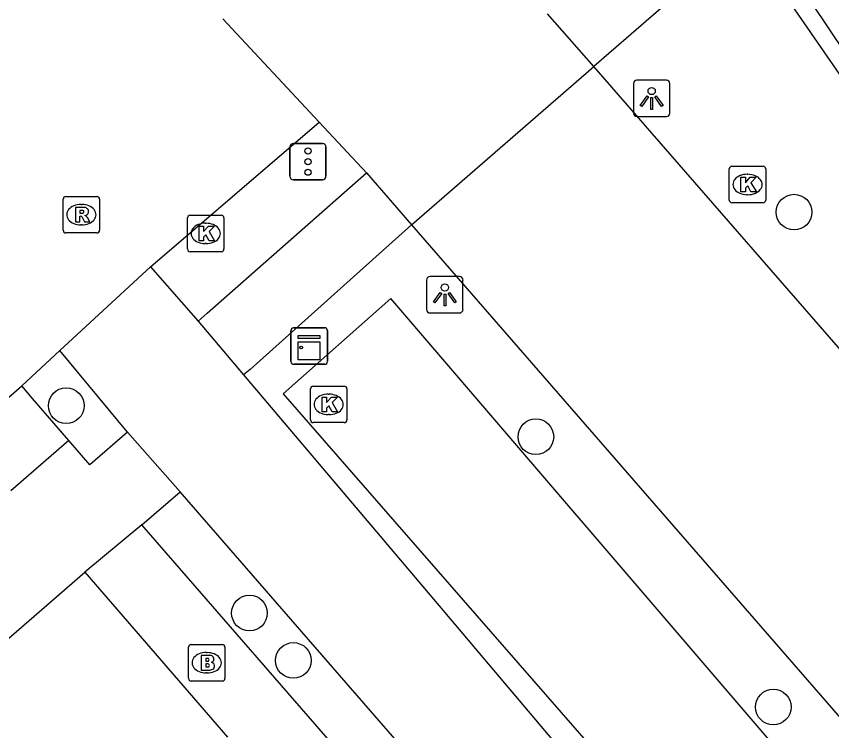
# Model space of a CAD drawing. Extents: x 155888 to 156864, y 383882 to 384671.
# Drawn here: x 156243.57 to 156265.92, y 384330.24 to 384349.83 of the extents above; entities that cross this region are included whole.
import ezdxf

# ---------------------------------------------------------------- set-up
doc = ezdxf.new("R2010")
doc.units = 0
for name, color, linetype in [('IMGEO_Boom', 7, 'Continuous'), ('IMGEO_Brandkraan', 7, 'Continuous'), ('IMGEO_Fietspad_gesloten', 7, 'Continuous'), ('IMGEO_Greppel_droge_sloot', 7, 'Continuous'), ('IMGEO_Kast', 7, 'Continuous'), ('IMGEO_Kolk', 7, 'Continuous'), ('IMGEO_Lichtpunt', 7, 'Continuous'), ('IMGEO_OVBaan_gesloten', 7, 'Continuous'), ('IMGEO_Rijbaan_lokaal_gesloten', 7, 'Continuous'), ('IMGEO_Rijbaan_lokaal_open', 7, 'Continuous'), ('IMGEO_Rioolput', 7, 'Continuous'), ('IMGEO_Verkeersregelinstallatiepaal', 7, 'Continuous'), ('IMGEO_Voetpad_open', 7, 'Continuous')]:
    doc.layers.add(name, color=color, linetype=linetype)

msp = doc.modelspace()

# ---------------------------------------------------------------- linework, layer by layer
at = {"layer": 'IMGEO_Boom'}
for centre in [(156264.885, 384344.46), (156244.939, 384339.153), (156257.809, 384338.302), (156249.96, 384333.468), (156251.164, 384332.169), (156264.316, 384330.891)]:
    msp.add_circle(centre, 0.489, dxfattribs=at)
at = {"layer": 'IMGEO_Brandkraan'}
for p, q in [((156248.363, 384332.605), (156249.215, 384332.605)), ((156248.288, 384331.679), (156248.288, 384332.531)), ((156248.776, 384332.385), (156248.801, 384332.385)), ((156249.289, 384332.531), (156249.289, 384331.679)), ((156248.799, 384331.825), (156248.774, 384331.825)), ((156249.215, 384331.605), (156248.363, 384331.605))]:
    msp.add_line(p, q, dxfattribs=at)
for points in [[(156248.363, 384332.605), (156249.215, 384332.605)], [(156248.288, 384331.679), (156248.288, 384332.531)], [(156249.289, 384332.531), (156249.289, 384331.679)], [(156248.636, 384332.305), (156248.636, 384331.905), (156248.849, 384331.905)], [(156248.867, 384332.305), (156248.636, 384332.305)], [(156248.815, 384332.224), (156248.761, 384332.224), (156248.761, 384332.148)], [(156248.761, 384332.148), (156248.814, 384332.148)], [(156248.823, 384332.072), (156248.761, 384332.072), (156248.761, 384331.991)], [(156248.761, 384331.991), (156248.823, 384331.991)], [(156249.215, 384331.605), (156248.363, 384331.605)]]:
    msp.add_lwpolyline(points, dxfattribs=at)
for centre, radius, start, end in [((156248.365, 384332.529), 0.0765, 91.552, 178.448), ((156248.365, 384332.529), 0.0765, 91.552, 178.448), ((156249.213, 384332.529), 0.0765, 1.552, 88.448), ((156249.213, 384332.529), 0.0765, 1.552, 88.448), ((156248.816, 384332.186), 0.0379, 267.8285, 90.9355), ((156248.871, 384332.16), 0.145, 59.4692, 91.5367), ((156248.896, 384332.207), 0.0922, 285.5137, 58.1501), ((156248.901, 384332.015), 0.105, 301.3115, 78.989), ((156248.824, 384332.031), 0.0404, 269.8759, 90.5077), ((156248.855, 384332.156), 0.251, 268.6676, 293.5347), ((156248.365, 384331.681), 0.0765, 181.552, 268.448), ((156248.365, 384331.681), 0.0765, 181.552, 268.448), ((156249.213, 384331.681), 0.0765, 271.552, 358.448), ((156249.213, 384331.681), 0.0765, 271.552, 358.448)]:
    msp.add_arc(centre, radius, start, end, dxfattribs=at)
for centre, major_axis, ratio, start_param, end_param in [((156248.775, 384332.105), (-0.387, 0.002), 0.722429, 4.712389, 7.853982), ((156248.8, 384332.105), (-0.39, 0.002), 0.717154, 1.570796, 4.712389)]:
    msp.add_ellipse(centre, major_axis=major_axis, ratio=ratio, start_param=start_param, end_param=end_param, dxfattribs=at)
at = {"layer": 'IMGEO_Fietspad_gesloten'}
for points in [[(156247.246, 384342.959), (156248.552, 384341.467)], [(156248.552, 384341.467), (156249.797, 384339.996)], [(156246.616, 384338.427), (156244.762, 384340.663)], [(156249.797, 384339.996), (156255.055, 384333.785), (156258.691, 384329.477), (156261.912, 384325.993), (156263.306, 384324.351), (156280.478, 384304.105), (156290.275, 384292.985), (156298.297, 384283.879), (156305.293, 384275.816), (156311.875, 384268.489), (156315.179, 384264.541), (156318.171, 384261.203), (156320.09, 384258.879), (156321.923, 384256.464), (156326.364, 384251.411), (156332.796, 384244.497), (156335.908, 384240.888), (156338.817, 384237.517)], [(156248.065, 384336.788), (156246.616, 384338.427)], [(156293.476, 384284.503), (156248.065, 384336.788)]]:
    msp.add_lwpolyline(points, dxfattribs=at)
at = {"layer": 'IMGEO_Greppel_droge_sloot'}
msp.add_lwpolyline([(156368.15, 384206.984), (156368.644, 384207.432), (156368.479, 384208.305), (156348.499, 384230.919), (156348.753, 384231.201), (156332.451, 384250), (156298.666, 384288.958), (156288.071, 384302.223), (156284.501, 384306.304), (156253.839, 384342.093), (156250.888, 384339.475), (156281.665, 384304.177), (156300.438, 384282.682), (156328.888, 384250), (156346.712, 384229.424), (156347.42, 384229.84), (156366.826, 384207.656), (156368.15, 384206.984)], dxfattribs=at)
at = {"layer": 'IMGEO_Kast'}
for p, q in [((156251.172, 384341.288), (156252.013, 384341.288)), ((156252.013, 384341.288), (156251.172, 384341.288)), ((156251.097, 384340.363), (156251.097, 384341.204)), ((156251.097, 384341.204), (156251.097, 384340.363)), ((156252.097, 384341.213), (156252.097, 384340.372)), ((156252.097, 384340.372), (156252.097, 384341.213)), ((156252.022, 384340.288), (156251.181, 384340.288)), ((156251.181, 384340.288), (156252.022, 384340.288))]:
    msp.add_line(p, q, dxfattribs=at)
for points in [[(156251.292, 384341.078), (156251.892, 384341.078), (156251.892, 384340.993), (156251.292, 384340.993), (156251.292, 384341.078)], [(156251.292, 384340.903), (156251.892, 384340.903), (156251.892, 384340.414), (156251.292, 384340.414), (156251.292, 384340.903)]]:
    msp.add_lwpolyline(points, dxfattribs=at)
msp.add_circle((156251.376, 384340.752), 0.0377, dxfattribs=at)
for centre, start, end in [((156251.175, 384341.21), 92.4484, 184.2845), ((156251.175, 384341.21), 92.4484, 184.2845), ((156252.019, 384341.21), 2.4484, 94.2845), ((156252.019, 384341.21), 2.4484, 94.2845), ((156252.019, 384340.366), 272.4484, 4.2845), ((156252.019, 384340.366), 272.4484, 4.2845), ((156251.175, 384340.366), 182.4484, 274.2845), ((156251.175, 384340.366), 182.4484, 274.2845)]:
    msp.add_arc(centre, 0.0779, start, end, dxfattribs=at)
at = {"layer": 'IMGEO_Kolk'}
for p, q in [((156263.109, 384344.792), (156263.109, 384345.644)), ((156263.184, 384345.718), (156264.036, 384345.718)), ((156264.11, 384345.644), (156264.11, 384344.792)), ((156263.597, 384345.498), (156263.622, 384345.498)), ((156263.62, 384344.938), (156263.595, 384344.938)), ((156264.036, 384344.718), (156263.184, 384344.718)), ((156248.261, 384343.45), (156248.261, 384344.302)), ((156248.336, 384344.376), (156249.188, 384344.376)), ((156249.262, 384344.302), (156249.262, 384343.45)), ((156248.749, 384344.156), (156248.774, 384344.156)), ((156248.772, 384343.596), (156248.747, 384343.596)), ((156249.188, 384343.376), (156248.336, 384343.376)), ((156251.631, 384338.763), (156251.631, 384339.615)), ((156251.706, 384339.689), (156252.558, 384339.689)), ((156252.632, 384339.615), (156252.632, 384338.763)), ((156252.119, 384339.469), (156252.144, 384339.469)), ((156252.142, 384338.909), (156252.117, 384338.909)), ((156252.558, 384338.689), (156251.706, 384338.689))]:
    msp.add_line(p, q, dxfattribs=at)
for points in [[(156263.109, 384344.792), (156263.109, 384345.644)], [(156263.184, 384345.718), (156264.036, 384345.718)], [(156264.11, 384345.644), (156264.11, 384344.792)], [(156263.43, 384345.418), (156263.553, 384345.418), (156263.553, 384345.267), (156263.683, 384345.418), (156263.847, 384345.418), (156263.701, 384345.267), (156263.854, 384345.018), (156263.702, 384345.018), (156263.617, 384345.182), (156263.553, 384345.115), (156263.553, 384345.018), (156263.43, 384345.018), (156263.43, 384345.418)], [(156264.036, 384344.718), (156263.184, 384344.718)], [(156248.261, 384343.45), (156248.261, 384344.302)], [(156248.336, 384344.376), (156249.188, 384344.376)], [(156249.262, 384344.302), (156249.262, 384343.45)], [(156248.582, 384344.076), (156248.705, 384344.076), (156248.705, 384343.925), (156248.835, 384344.076), (156248.999, 384344.076), (156248.853, 384343.925), (156249.006, 384343.676), (156248.854, 384343.676), (156248.769, 384343.84), (156248.705, 384343.773), (156248.705, 384343.676), (156248.582, 384343.676), (156248.582, 384344.076)], [(156249.188, 384343.376), (156248.336, 384343.376)], [(156251.631, 384338.763), (156251.631, 384339.615)], [(156251.706, 384339.689), (156252.558, 384339.689)], [(156252.632, 384339.615), (156252.632, 384338.763)], [(156251.952, 384339.389), (156252.075, 384339.389), (156252.075, 384339.238), (156252.205, 384339.389), (156252.369, 384339.389), (156252.223, 384339.238), (156252.376, 384338.989), (156252.224, 384338.989), (156252.139, 384339.153), (156252.075, 384339.086), (156252.075, 384338.989), (156251.952, 384338.989), (156251.952, 384339.389)], [(156252.558, 384338.689), (156251.706, 384338.689)]]:
    msp.add_lwpolyline(points, dxfattribs=at)
for centre, start, end in [((156263.186, 384345.642), 91.552, 178.448), ((156263.186, 384345.642), 91.552, 178.448), ((156264.034, 384345.642), 1.552, 88.448), ((156264.034, 384345.642), 1.552, 88.448), ((156263.186, 384344.794), 181.552, 268.448), ((156263.186, 384344.794), 181.552, 268.448), ((156264.034, 384344.794), 271.552, 358.448), ((156264.034, 384344.794), 271.552, 358.448), ((156248.338, 384344.3), 91.552, 178.448), ((156248.338, 384344.3), 91.552, 178.448), ((156249.186, 384344.3), 1.552, 88.448), ((156249.186, 384344.3), 1.552, 88.448), ((156248.338, 384343.452), 181.552, 268.448), ((156248.338, 384343.452), 181.552, 268.448), ((156249.186, 384343.452), 271.552, 358.448), ((156249.186, 384343.452), 271.552, 358.448), ((156251.708, 384339.613), 91.552, 178.448), ((156251.708, 384339.613), 91.552, 178.448), ((156252.556, 384339.613), 1.552, 88.448), ((156252.556, 384339.613), 1.552, 88.448), ((156251.708, 384338.765), 181.552, 268.448), ((156251.708, 384338.765), 181.552, 268.448), ((156252.556, 384338.765), 271.552, 358.448), ((156252.556, 384338.765), 271.552, 358.448)]:
    msp.add_arc(centre, 0.0765, start, end, dxfattribs=at)
for centre, major_axis, ratio, start_param, end_param in [((156263.596, 384345.218), (-0.387, 0.002), 0.722429, 4.712389, 7.853982), ((156263.621, 384345.218), (-0.39, 0.002), 0.717154, 1.570796, 4.712389), ((156248.748, 384343.876), (-0.387, 0.002), 0.722429, 4.712389, 7.853982), ((156248.773, 384343.876), (-0.39, 0.002), 0.717154, 1.570796, 4.712389), ((156252.118, 384339.189), (-0.387, 0.002), 0.722429, 4.712389, 7.853982), ((156252.143, 384339.189), (-0.39, 0.002), 0.717154, 1.570796, 4.712389)]:
    msp.add_ellipse(centre, major_axis=major_axis, ratio=ratio, start_param=start_param, end_param=end_param, dxfattribs=at)
at = {"layer": 'IMGEO_Lichtpunt'}
for p, q in [((156260.484, 384347.983), (156260.484, 384347.176)), ((156260.484, 384347.983), (156260.484, 384347.176)), ((156261.386, 384348.078), (156260.578, 384348.078)), ((156261.386, 384348.078), (156260.578, 384348.078)), ((156261.48, 384347.176), (156261.48, 384347.983)), ((156261.48, 384347.176), (156261.48, 384347.983)), ((156260.578, 384347.082), (156261.386, 384347.082)), ((156260.578, 384347.082), (156261.386, 384347.082)), ((156255.718, 384342.692), (156254.91, 384342.692)), ((156255.718, 384342.692), (156254.91, 384342.692)), ((156254.816, 384342.597), (156254.816, 384341.79)), ((156254.816, 384342.597), (156254.816, 384341.79)), ((156255.812, 384341.79), (156255.812, 384342.597)), ((156255.812, 384341.79), (156255.812, 384342.597)), ((156254.91, 384341.696), (156255.718, 384341.696)), ((156254.91, 384341.696), (156255.718, 384341.696))]:
    msp.add_line(p, q, dxfattribs=at)
for points in [[(156260.858, 384347.647), (156260.897, 384347.619), (156260.709, 384347.357), (156260.671, 384347.384), (156260.858, 384347.647)], [(156260.96, 384347.599), (156261.007, 384347.599), (156261.007, 384347.277), (156260.96, 384347.277), (156260.96, 384347.599)], [(156261.07, 384347.619), (156261.108, 384347.646), (156261.295, 384347.384), (156261.256, 384347.356), (156261.07, 384347.619)], [(156255.19, 384342.261), (156255.229, 384342.233), (156255.041, 384341.971), (156255.003, 384341.998), (156255.19, 384342.261)], [(156255.292, 384342.213), (156255.339, 384342.213), (156255.339, 384341.891), (156255.292, 384341.891), (156255.292, 384342.213)], [(156255.402, 384342.233), (156255.44, 384342.26), (156255.627, 384341.998), (156255.588, 384341.97), (156255.402, 384342.233)]]:
    msp.add_lwpolyline(points, dxfattribs=at)
for centre in [(156260.983, 384347.781), (156255.315, 384342.395)]:
    msp.add_circle(centre, 0.0994, dxfattribs=at)
for centre, start, end in [((156260.578, 384347.983), 90, 180), ((156260.578, 384347.983), 90, 180), ((156261.386, 384347.983), 0, 90), ((156261.386, 384347.983), 0, 90), ((156260.578, 384347.176), 180, 270), ((156260.578, 384347.176), 180, 270), ((156261.386, 384347.176), 270, 0), ((156261.386, 384347.176), 270, 360), ((156254.91, 384342.597), 90, 180), ((156254.91, 384342.597), 90, 180), ((156255.718, 384342.597), 0, 90), ((156255.718, 384342.597), 0, 90), ((156254.91, 384341.79), 180, 270), ((156254.91, 384341.79), 180, 270), ((156255.718, 384341.79), 270, 0), ((156255.718, 384341.79), 270, 360)]:
    msp.add_arc(centre, 0.0946, start, end, dxfattribs=at)
at = {"layer": 'IMGEO_OVBaan_gesloten'}
for points in [[(156249.228, 384349.758), (156249.228, 384349.758), (156251.873, 384346.927)], [(156259.398, 384348.45), (156258.124, 384349.901)], [(156254.404, 384344.112), (156259.398, 384348.45)], [(156363.627, 384228.639), (156361.513, 384231.125), (156360.68, 384232.052), (156360.575, 384231.973), (156353.442, 384240.167), (156344.918, 384250), (156310.449, 384289.788), (156259.398, 384348.45)], [(156251.873, 384346.927), (156253.167, 384345.538)], [(156253.167, 384345.538), (156254.404, 384344.112)], [(156254.404, 384344.112), (156299.846, 384291.826), (156336.14, 384250), (156374.404, 384205.959), (156378.343, 384201.4)]]:
    msp.add_lwpolyline(points, dxfattribs=at)
at = {"layer": 'IMGEO_Rijbaan_lokaal_gesloten'}
for points in [[(156386.787, 384208.599), (156386.636, 384208.775), (156350.811, 384250), (156347.958, 384253.282), (156313.464, 384293.017), (156272.441, 384340.175), (156271.109, 384341.853), (156269.835, 384343.577), (156268.621, 384345.343), (156264.92, 384350.887), (156264.101, 384351.847)], [(156247.246, 384342.959), (156251.873, 384346.927)], [(156244.762, 384340.663), (156247.246, 384342.959)], [(156243.719, 384339.698), (156244.762, 384340.663)], [(156242.133, 384338.318), (156243.719, 384339.698)]]:
    msp.add_lwpolyline(points, dxfattribs=at)
at = {"layer": 'IMGEO_Rijbaan_lokaal_open'}
msp.add_lwpolyline([(156264.101, 384351.847), (156263.787, 384351.643), (156268.298, 384345.103)], dxfattribs=at)
at = {"layer": 'IMGEO_Rioolput'}
for p, q in [((156244.928, 384344.89), (156245.78, 384344.89)), ((156244.853, 384343.964), (156244.853, 384344.816)), ((156245.341, 384344.67), (156245.366, 384344.67)), ((156245.854, 384344.816), (156245.854, 384343.964)), ((156245.364, 384344.11), (156245.339, 384344.11)), ((156245.78, 384343.89), (156244.928, 384343.89))]:
    msp.add_line(p, q, dxfattribs=at)
for points in [[(156244.928, 384344.89), (156245.78, 384344.89)], [(156244.853, 384343.964), (156244.853, 384344.816)], [(156245.854, 384344.816), (156245.854, 384343.964)], [(156245.442, 384344.588), (156245.19, 384344.59), (156245.19, 384344.19)], [(156245.368, 384344.509), (156245.314, 384344.509), (156245.314, 384344.428)], [(156245.314, 384344.428), (156245.366, 384344.428)], [(156245.19, 384344.19), (156245.314, 384344.19), (156245.314, 384344.352), (156245.325, 384344.352)], [(156245.372, 384344.323), (156245.443, 384344.19), (156245.583, 384344.19), (156245.518, 384344.316)], [(156245.78, 384343.89), (156244.928, 384343.89)]]:
    msp.add_lwpolyline(points, dxfattribs=at)
for centre, radius, start, end in [((156244.93, 384344.814), 0.0765, 91.552, 178.448), ((156244.93, 384344.814), 0.0765, 91.552, 178.448), ((156245.778, 384344.814), 0.0765, 1.552, 88.448), ((156245.778, 384344.814), 0.0765, 1.552, 88.448), ((156245.35, 384344.617), 0.19, 274.7715, 282.9687), ((156245.374, 384344.413), 0.0964, 77.0061, 93.1865), ((156245.388, 384344.47), 0.0378, 276.6634, 79.6772), ((156245.441, 384344.478), 0.109, 350.3612, 89.416), ((156245.439, 384344.478), 0.112, 277.5842, 350.9817), ((156245.324, 384344.299), 0.0533, 26.0293, 88.6989), ((156245.423, 384344.263), 0.108, 29.5134, 73.7905), ((156244.93, 384343.966), 0.0765, 181.552, 268.448), ((156244.93, 384343.966), 0.0765, 181.552, 268.448), ((156245.778, 384343.966), 0.0765, 271.552, 358.448), ((156245.778, 384343.966), 0.0765, 271.552, 358.448)]:
    msp.add_arc(centre, radius, start, end, dxfattribs=at)
for centre, major_axis, ratio, start_param, end_param in [((156245.34, 384344.39), (-0.387, 0.002), 0.722429, 4.712389, 7.853982), ((156245.365, 384344.39), (-0.39, 0.002), 0.717154, 1.570796, 4.712389)]:
    msp.add_ellipse(centre, major_axis=major_axis, ratio=ratio, start_param=start_param, end_param=end_param, dxfattribs=at)
at = {"layer": 'IMGEO_Verkeersregelinstallatiepaal'}
for p, q in [((156251.068, 384345.445), (156251.068, 384346.245)), ((156251.068, 384346.245), (156251.068, 384345.445)), ((156251.168, 384346.345), (156251.958, 384346.345)), ((156251.958, 384346.345), (156251.168, 384346.345)), ((156252.058, 384346.245), (156252.058, 384345.445)), ((156252.058, 384345.445), (156252.058, 384346.245)), ((156251.958, 384345.345), (156251.168, 384345.345)), ((156251.168, 384345.345), (156251.958, 384345.345))]:
    msp.add_line(p, q, dxfattribs=at)
for centre in [(156251.563, 384346.135), (156251.563, 384345.845), (156251.563, 384345.555)]:
    msp.add_circle(centre, 0.085, dxfattribs=at)
for centre, start, end in [((156251.168, 384346.245), 90, 180), ((156251.168, 384346.245), 90, 180), ((156251.958, 384346.245), 0, 90), ((156251.958, 384346.245), 360, 90), ((156251.168, 384345.445), 180, 270), ((156251.168, 384345.445), 180, 270), ((156251.958, 384345.445), 270, 0), ((156251.958, 384345.445), 270, 0)]:
    msp.add_arc(centre, 0.1, start, end, dxfattribs=at)
at = {"layer": 'IMGEO_Voetpad_open'}
for points in [[(156263.845, 384351.9), (156261.444, 384350.228), (156259.398, 384348.45)], [(156248.552, 384341.467), (156248.803, 384341.689), (156253.167, 384345.538)], [(156254.404, 384344.112), (156249.976, 384340.147), (156249.797, 384339.996)], [(156245.01, 384338.202), (156244.019, 384339.35), (156243.719, 384339.698)], [(156246.616, 384338.427), (156245.586, 384337.534), (156245.01, 384338.202)], [(156245.01, 384338.202), (156243.423, 384336.821)], [(156247.015, 384335.884), (156248.065, 384336.788)], [(156247.015, 384335.884), (156245.448, 384334.593)], [(156292.888, 384283.087), (156247.015, 384335.884)], [(156199.823, 384294.964), (156245.448, 384334.593)], [(156245.448, 384334.593), (156249.355, 384330.069)]]:
    msp.add_lwpolyline(points, dxfattribs=at)

doc.saveas('drawing.dxf')
